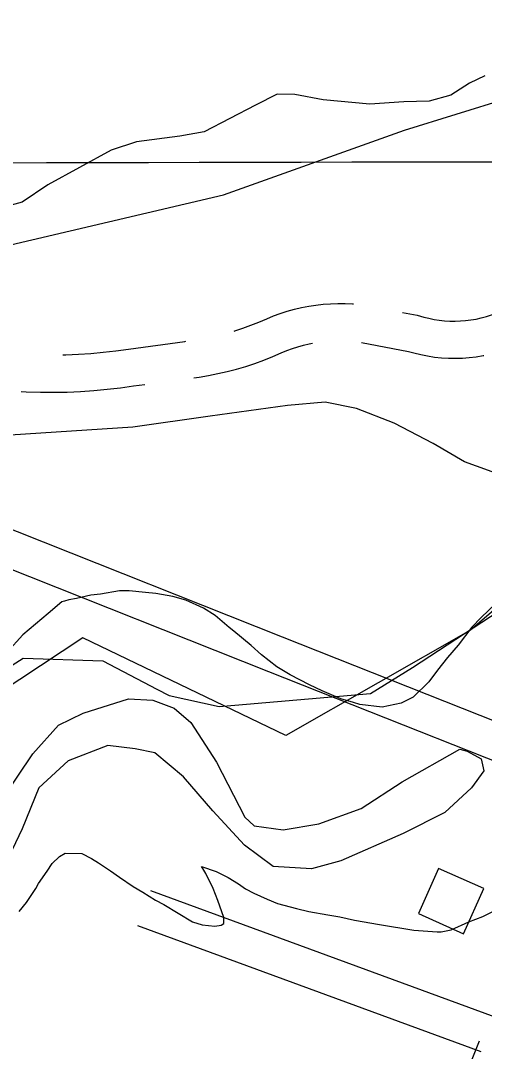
# Model space of a CAD drawing. Extents: x 3329297 to 3367176, y 649250 to 674653.
# Drawn here: x 3351559 to 3351934, y 660007 to 660839 of the extents above; entities that cross this region are included whole.
import ezdxf

# ---------------------------------------------------------------- set-up
doc = ezdxf.new("R2010")
doc.units = 0
for name, color, linetype in [('V-BLDG-OTLN', 7, 'Continuous'), ('V-GRID-MAJR', 7, 'Continuous'), ('V-ROAD-CNTR', 7, 'Continuous'), ('V-SITE-OTLN', 7, 'Continuous'), ('V-SITE-VEGE', 7, 'Continuous'), ('V-TOPO-BNDY', 7, 'Continuous'), ('V-TOPO-SHOR', 7, 'Continuous')]:
    doc.layers.add(name, color=color, linetype=linetype)

msp = doc.modelspace()

# ---------------------------------------------------------------- linework, layer by layer
at = {"layer": 'V-BLDG-OTLN'}
msp.add_lwpolyline([(3351916.91412865, 660102.268768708), (3351933.2400959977, 660138.7846956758), (3351896.723169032, 660155.110663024), (3351880.397201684, 660118.5947360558)], close=True, dxfattribs=at)
at = {"layer": 'V-GRID-MAJR'}
msp.add_spline([(3333421.13, 660693.428), (3338679.904, 660701.46), (3343938.678, 660710.256), (3349197.451, 660719.817), (3354456.222, 660730.142), (3359714.992, 660741.233), (3364973.7600000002, 660753.089), (3364973.761, 660753.089)], degree=3, dxfattribs=at)
at = {"layer": 'V-ROAD-CNTR'}
for points in [[(3351731.7253298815, 660588.6531318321), (3351732.2327489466, 660588.8019631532), (3351738.7290235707, 660590.9255108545), (3351745.1586560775, 660593.2434416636), (3351751.51020907, 660595.7546297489), (3351758.104727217, 660598.5961941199), (3351763.412074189, 660600.7827779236), (3351768.967107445, 660602.8168431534), (3351774.6005148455, 660604.6294081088), (3351780.3051763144, 660606.2176819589), (3351786.0689157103, 660607.5771279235), (3351791.8830067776, 660608.7056670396), (3351797.732087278, 660609.5985970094), (3351803.6099708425, 660610.2613322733), (3351809.5146207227, 660610.6877049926), (3351815.42774926, 660610.8769429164), (3351821.3405974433, 660610.8290701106), (3351827.242389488, 660610.5441099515), (3351828.1437451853, 660610.4644481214)], [(3351867.5297287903, 660603.6937921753), (3351879.574841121, 660601.4636462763), (3351884.748972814, 660599.9297222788), (3351888.890578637, 660598.9051017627), (3351893.0744822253, 660598.067803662), (3351897.289818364, 660597.4233991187), (3351901.52821698, 660596.9719006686), (3351905.7855647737, 660596.7142190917), (3351910.0496185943, 660596.6504478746), (3351914.3095963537, 660596.7814180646), (3351918.56354543, 660597.1065222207), (3351922.8002043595, 660597.6239240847), (3351927.004248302, 660598.3330710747), (3351931.173217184, 660599.2337476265), (3351935.294590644, 660600.3222659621), (3351939.3620357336, 660601.5977023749), (3351943.3714569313, 660603.0603778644), (3351947.286606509, 660604.6909043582), (3351955.7738868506, 660608.7274658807), (3351964.0013110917, 660612.3852478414)], [(3351593.3340230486, 660569.3593830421), (3351595.8704571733, 660569.4154247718), (3351605.9645778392, 660569.8772788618), (3351616.047345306, 660570.5760079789), (3351626.1056836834, 660571.5093754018), (3351636.140552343, 660572.6814789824), (3351646.364196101, 660574.1173118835), (3351691.947296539, 660580.2479741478), (3351692.652617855, 660580.3429606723)], [(3351699.1467200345, 660550.9467068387), (3351703.4006641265, 660551.5195909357), (3351711.042068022, 660552.7858989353), (3351718.64097842, 660554.2825252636), (3351726.1920110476, 660556.008232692), (3351733.685011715, 660557.9640832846), (3351741.1172510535, 660560.1440368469), (3351748.4789764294, 660562.5504891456), (3351755.763343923, 660565.1765583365), (3351762.96379093, 660568.0233702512), (3351769.7552727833, 660570.9498058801), (3351774.287925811, 660572.8172220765), (3351778.7228925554, 660574.4411568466), (3351783.2214851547, 660575.8885918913), (3351787.7748236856, 660577.1563180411), (3351792.3730842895, 660578.2408720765), (3351794.8650333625, 660578.7245696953)], [(3351834.543612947, 660579.2912813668), (3351872.5611588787, 660572.2523537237), (3351876.879027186, 660570.9722777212), (3351882.3414213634, 660569.6208982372), (3351887.861517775, 660568.516196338), (3351893.432181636, 660567.6646008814), (3351899.03178302, 660567.0680993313), (3351904.6544352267, 660566.7277809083), (3351910.286381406, 660566.6435521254), (3351915.9144036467, 660566.8165819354), (3351921.52645457, 660567.2454777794), (3351927.1157956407, 660567.9280759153), (3351932.669751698, 660568.8649289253), (3351933.1771870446, 660568.9745567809)], [(3351559.8979584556, 660539.962060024), (3351563.9442973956, 660539.4837813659), (3351575.273343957, 660539.2042123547), (3351586.081084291, 660539.1918098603), (3351596.8875428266, 660539.4305752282), (3351607.6874221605, 660539.9247211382), (3351618.4706546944, 660540.6719920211), (3351629.2323163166, 660541.6706245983), (3351639.967447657, 660542.9245210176), (3351650.449803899, 660544.3966881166), (3351659.5110656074, 660545.6153751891)], [(3351342.324277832, 660511.8869494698), (3351770.43442161, 660341.926289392), (3352046.8428687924, 660232.3665085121)], [(3351331.254299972, 660484.0030052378), (3351759.372443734, 660314.0403451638), (3352029.8189028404, 660206.8435595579)], [(3351664.12963422, 660137.216698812), (3351942.2050780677, 660035.231902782)], [(3351653.79965488, 660109.0507551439), (3351930.736101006, 660007.483958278)]]:
    msp.add_lwpolyline(points, dxfattribs=at)
at = {"layer": 'V-SITE-OTLN'}
for points in [[(3350996.254, 660896.38), (3350999.543, 660797.324), (3351015.8200000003, 660712.441), (3351048.4, 660544.274), (3351062.648, 660536.071), (3351066.091, 660536.5480000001), (3351104.253, 660541.828), (3351136.3310000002, 660550.9230000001), (3351157.302, 660564.9770000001), (3351215.7460000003, 660627.965), (3351256.12, 660657.694), (3351267.417, 660665.507), (3351305.832, 660671.3150000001), (3351356.606, 660649.782), (3351418.701, 660637.66), (3351537.1350000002, 660655.027), (3351723.034, 660698.517), (3351869.142, 660750.593), (3351952.574, 660776.476)], [(3351649.928, 660511.1900000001), (3351550.819, 660504.71), (3351471.068, 660510.713), (3351380.235, 660523.267), (3351308.6580000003, 660541.92), (3351220.68, 660532.078), (3351190.177, 660521.363), (3351146.561, 660488.488), (3351106.551, 660482.709), (3351098.4220000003, 660473.251), (3351096.559, 660455.714), (3351122.1010000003, 660349.931), (3351125.102, 660337.108), (3351105.482, 660307.066), (3351063.586, 660282.15), (3351034.725, 660274.603)], [(3351949.543, 660471.512), (3351917.782, 660483.1730000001), (3351892.455, 660497.929), (3351860.768, 660514.381), (3351830.603, 660526.0160000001), (3351805.13, 660531.193), (3351774.748, 660528.461), (3351712.3370000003, 660519.827), (3351649.928, 660511.1900000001)]]:
    msp.add_lwpolyline(points, dxfattribs=at)
at = {"layer": 'V-SITE-VEGE'}
for points in [[(3351943.079, 660368.797), (3351931.018, 660357.656), (3351923.5389999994, 660349.8430000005), (3351912.5619999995, 660335.285), (3351903.913, 660325.226), (3351895.836, 660315.1560000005), (3351888.895, 660305.636), (3351876.255, 660293.3710000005), (3351866.551, 660288.4230000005), (3351851.216, 660285.2550000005), (3351833.1259999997, 660287.2290000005), (3351828.057, 660289.007), (3351817.909, 660291.9910000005), (3351802.7189999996, 660298.4500000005), (3351792.598, 660303.1340000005), (3351776.869, 660311.299), (3351766.208, 660317.6890000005), (3351753.901, 660327.503), (3351745.5209999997, 660334.9900000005), (3351731.539, 660346.5269999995), (3351727.619, 660349.4170000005), (3351716.443, 660359.2100000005), (3351706.906, 660365.02), (3351692.848, 660371.461), (3351682.135, 660374.455), (3351668.5810000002, 660376.9230000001), (3351660.1010000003, 660377.6220000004), (3351647.0979999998, 660378.951), (3351639.1720000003, 660379.0740000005), (3351623.8450000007, 660376.4729999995), (3351615.903, 660375.461), (3351604.5359999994, 660372.8030000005), (3351598.292, 660371.764), (3351594.878, 660370.6830000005), (3351592.6069999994, 660370.1530000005), (3351581.7030000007, 660360.691), (3351561.057, 660343.451), (3351548.3880000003, 660329.4870000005)], [(3351558.239, 660120.4010000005), (3351564.013, 660127.675), (3351571.543, 660138.884), (3351573.868, 660142.8120000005), (3351580.8159999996, 660152.9010000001), (3351584.8739999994, 660159.067), (3351590.62, 660164.642), (3351595.1909999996, 660167.4050000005), (3351608.778, 660167.196), (3351616.642, 660163.1140000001), (3351622.2520000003, 660159.6320000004), (3351631.781, 660153.259), (3351639.064, 660148.051), (3351650.2739999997, 660140.523), (3351658.1309999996, 660135.8740000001), (3351668.223, 660129.4900000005), (3351674.9669999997, 660125.99), (3351697.97, 660112.053), (3351705.861, 660109.667), (3351716.034, 660108.381), (3351721.1449999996, 660109.436), (3351723.429, 660110.534), (3351723.505, 660115.6290000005), (3351718.616, 660129.2930000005), (3351714.801, 660138.976), (3351708.7529999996, 660150.959), (3351706.5489999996, 660154.9570000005), (3351705.4429999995, 660156.6690000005), (3351717.271, 660152.5280000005), (3351726.825, 660147.8520000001), (3351735.2399999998, 660142.63), (3351740.8389999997, 660138.581), (3351747.581, 660135.079), (3351758.27, 660130.389), (3351766.7090000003, 660126.8640000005), (3351781.932, 660122.6680000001), (3351792.088, 660120.2490000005), (3351807.3399999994, 660117.7530000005), (3351816.937, 660115.91), (3351828.79, 660113.4640000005), (3351849.119, 660109.7600000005), (3351876.798, 660105.377), (3351895.4609999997, 660103.96), (3351898.859, 660103.9080000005), (3351906.8089999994, 660105.4850000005), (3351921.063, 660112.066), (3351932.454, 660116.422), (3351947.859, 660124.1140000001)]]:
    msp.add_lwpolyline(points, dxfattribs=at)
at = {"layer": 'V-TOPO-BNDY'}
for p, q in [((3351875.737, 660317.2609999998), (3351979.757, 660385.291)), ((3351508.34, 660290.942), (3351561.2970000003, 660324.5869999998)), ((3351561.2970000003, 660324.5869999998), (3351625.811, 660322.5779999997)), ((3351625.811, 660322.5779999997), (3351669.214, 660299.802)), ((3351841.713, 660296.089), (3351875.737, 660317.2609999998)), ((3351669.214, 660299.802), (3351679.204, 660294.559)), ((3351679.204, 660294.559), (3351719.687, 660285.742)), ((3351732.186, 660286.801), (3351841.713, 660296.089)), ((3351719.687, 660285.742), (3351732.186, 660286.801))]:
    msp.add_line(p, q, dxfattribs=at)
at = {"layer": 'V-TOPO-SHOR'}
for points in [[(3354168.669, 661503.329), (3353831.97, 661348.652), (3353456.549, 661293.7880000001), (3353120.071, 661025.357), (3352956.458, 660984.796), (3352811.937, 661028.21), (3352398.329, 660804.72), (3352158.107, 660548.9720000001), (3351922.5870000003, 660347.3420000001), (3351773.501, 660262.422), (3351609.648, 660341.179), (3351388.4620000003, 660195.0750000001), (3351138.2090000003, 660139.095), (3350988.832, 660202.622), (3350849.25, 660180.153), (3350777.167, 660110.6460000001), (3350353.542, 660077.2270000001), (3350209.41, 659916.711), (3350084.593, 659726.407), (3349868.367, 659498.466)], [(3351934.0330000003, 660794.49), (3351921.825, 660788.6140000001), (3351906.5300000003, 660779.001), (3351889.0300000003, 660773.963), (3351868.573, 660773.5160000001), (3351841.275, 660771.659), (3351803.457, 660775.261), (3351780.793, 660779.392), (3351766.404, 660779.611), (3351748.8510000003, 660770.7880000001), (3351707.623, 660749.446), (3351687.876, 660745.958), (3351652.957, 660741.187), (3351632.4080000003, 660734.68), (3351581.232, 660706.674), (3351560.566, 660692.596), (3351547.6350000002, 660689.004)], [(3351544.3540000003, 660210.8200000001), (3351569.151, 660247.561), (3351589.955, 660270.726), (3351609.794, 660280.274), (3351646.328, 660291.837), (3351666.007, 660290.782), (3351683.333, 660284.458), (3351696.793, 660272.893), (3351717.514, 660240.764), (3351740.325, 660196.484), (3351747.794, 660189.554), (3351771.223, 660186.1680000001), (3351800.082, 660191.032), (3351834.357, 660203.39), (3351867.254, 660224.857), (3351913.862, 660251.42), (3351919.898, 660249.812), (3351931.166, 660243.582), (3351933.288, 660233.702), (3351923.236, 660220.221), (3351901.722, 660200.095), (3351868.1350000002, 660183.182), (3351817.809, 660161.2220000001), (3351794.228, 660154.762), (3351763.201, 660156.7490000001), (3351739.9790000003, 660173.7660000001), (3351714.643, 660201.42), (3351690.825, 660229.049), (3351667.6350000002, 660248.34), (3351651.778, 660251.608), (3351629.85, 660254.213), (3351597.848, 660241.823)], [(3351597.848, 660241.823), (3351574.04, 660220.216), (3351560.6580000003, 660187.09)], [(3351560.6580000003, 660187.09), (3351549.711, 660164.533), (3351533.35, 660134.481), (3351525.637, 660125.509), (3351509.62, 660118.179), (3351488.335, 660113.198), (3351461.117, 660116.6410000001), (3351430.241, 660128.4720000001), (3351394.143, 660145.684), (3351371.515, 660152.088), (3351344.975, 660150.218), (3351314.511, 660139.318), (3351281.006, 660127.706), (3351234.649, 660117.804), (3351213.352, 660112.0700000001), (3351192.7800000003, 660104.05), (3351174.524, 660099.024), (3351148.752, 660097.9), (3351123.0270000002, 660099.804), (3351106.412, 660103.087), (3351083.04, 660110.259), (3351039.54, 660138.946)], [(3351929.427, 660015.812), (3351875.094, 659879.534), (3351856.252, 659835.887)]]:
    msp.add_lwpolyline(points, dxfattribs=at)

doc.saveas('drawing.dxf')
